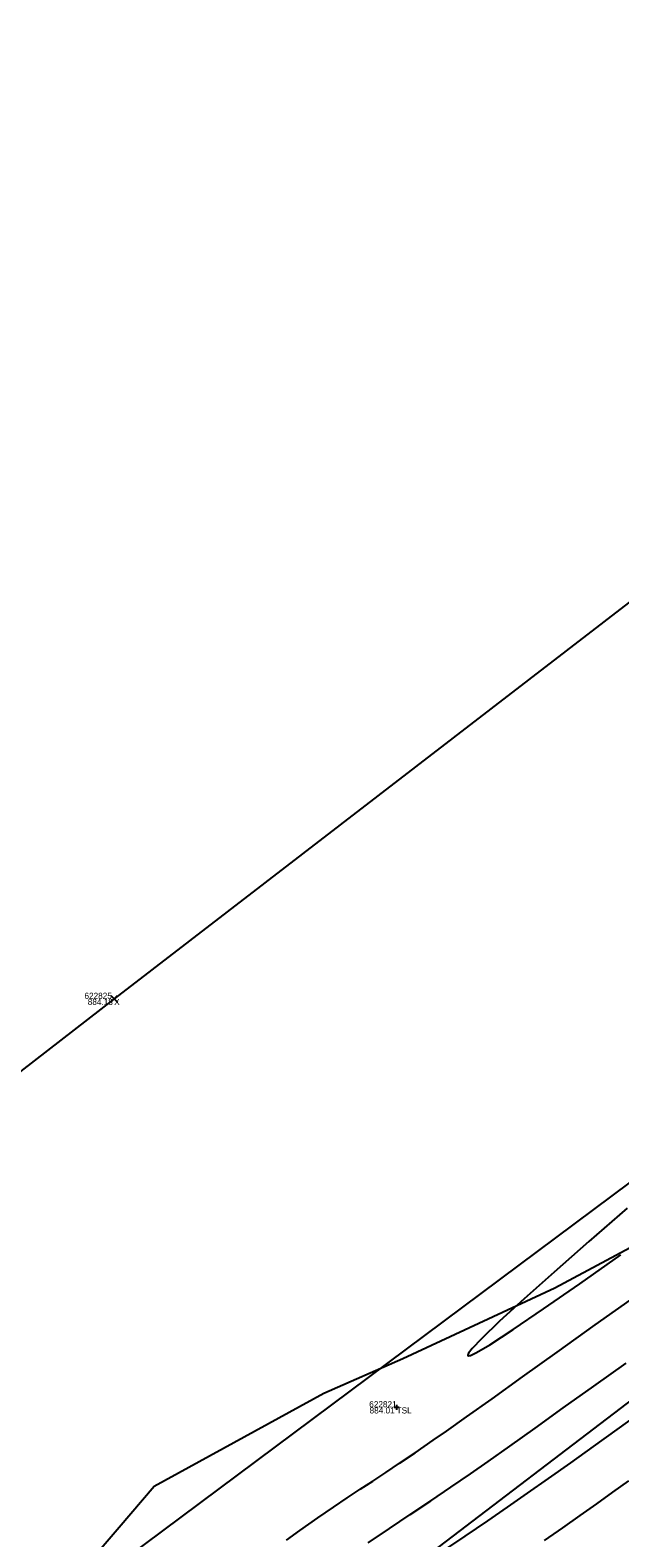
# Model space of a CAD drawing. Extents: x 1957117 to 1971063, y 701601 to 715861.
# Drawn here: x 1967684.1 to 1967717.7, y 710254.3 to 710340.2 of the extents above; entities that cross this region are included whole.
import ezdxf

# ---------------------------------------------------------------- set-up
doc = ezdxf.new("R2010")
doc.units = 0
for name, color, linetype in [('AP_X_Lights', 7, 'Continuous'), ('DT_X_Contour_Major', 7, 'Continuous'), ('DT_X_Contour_Minor', 7, 'Continuous'), ('DT_X_TIN_Hull', 7, 'Continuous'), ('PV_P_Drive', 7, 'Continuous'), ('PV_P_Shoulder', 7, 'Continuous'), ('RS_Raster1', 7, 'Continuous'), ('RW_X_Esmt_RR', 7, 'Continuous'), ('SC_Scratch1', 7, 'Continuous'), ('SC_Shading5', 7, 'Continuous'), ('VG_X_Tree_Line_Rt', 7, 'Continuous')]:
    doc.layers.add(name, color=color, linetype=linetype)

msp = doc.modelspace()

# ---------------------------------------------------------------- linework, layer by layer
at = {"layer": 'AP_X_Lights'}
for p, q in [((1967688.712, 710284.803), (1967689.1, 710285.193)), ((1967688.712, 710285.193), (1967689.1, 710284.803))]:
    msp.add_line(p, q, dxfattribs=at)
at = {"layer": 'DT_X_Contour_Major'}
msp.add_lwpolyline([(1967698.726, 710254.183), (1967699.491, 710254.733), (1967700.51, 710255.448), (1967701.396, 710256.056), (1967702.187, 710256.588), (1967702.922, 710257.074), (1967703.639, 710257.544), (1967704.376, 710258.027), (1967705.171, 710258.555), (1967706.062, 710259.156), (1967707.087, 710259.862), (1967707.843, 710260.392), (1967708.974, 710261.193), (1967710.435, 710262.23), (1967712.177, 710263.471), (1967714.154, 710264.882), (1967716.32, 710266.428), (1967718.626, 710268.076)], dxfattribs=at)
msp.add_lwpolyline([(1967698.726, 710254.183), (1967699.491, 710254.733), (1967700.51, 710255.448), (1967701.396, 710256.056), (1967702.187, 710256.588), (1967702.922, 710257.074), (1967703.639, 710257.544), (1967704.376, 710258.027), (1967705.171, 710258.555), (1967706.062, 710259.156), (1967707.087, 710259.862), (1967707.843, 710260.392), (1967708.974, 710261.193), (1967710.435, 710262.23), (1967712.177, 710263.471), (1967714.154, 710264.882), (1967716.32, 710266.428), (1967718.626, 710268.076)], dxfattribs=at)
at = {"layer": 'DT_X_Contour_Minor'}
for points in [[(1967718.128, 710273.082), (1967715.943, 710271.175), (1967713.971, 710269.439), (1967712.264, 710267.915), (1967710.87, 710266.638), (1967709.837, 710265.649), (1967709.306, 710265.089), (1967709.095, 710264.817), (1967709.05, 710264.711), (1967709.057, 710264.682), (1967709.086, 710264.669), (1967709.211, 710264.696), (1967709.559, 710264.862), (1967710.303, 710265.3), (1967711.64, 710266.165), (1967713.371, 710267.339), (1967715.435, 710268.776), (1967717.772, 710270.429)], [(1967718.128, 710273.082), (1967715.943, 710271.175), (1967713.971, 710269.439), (1967712.264, 710267.915), (1967710.87, 710266.638), (1967709.837, 710265.649), (1967709.306, 710265.089), (1967709.095, 710264.817), (1967709.05, 710264.711), (1967709.057, 710264.682), (1967709.086, 710264.669), (1967709.211, 710264.696), (1967709.559, 710264.862), (1967710.303, 710265.3), (1967711.64, 710266.165), (1967713.371, 710267.339), (1967715.435, 710268.776), (1967717.772, 710270.429)], [(1967703.375, 710254.027), (1967704.586, 710254.832), (1967705.78, 710255.63), (1967706.952, 710256.419), (1967708.094, 710257.196), (1967709.2, 710257.957), (1967710.209, 710258.663), (1967711.45, 710259.538), (1967712.891, 710260.559), (1967714.496, 710261.702), (1967716.234, 710262.942), (1967718.071, 710264.255)], [(1967703.375, 710254.027), (1967704.586, 710254.832), (1967705.78, 710255.63), (1967706.952, 710256.419), (1967708.094, 710257.196), (1967709.2, 710257.957), (1967710.209, 710258.663), (1967711.45, 710259.538), (1967712.891, 710260.559), (1967714.496, 710261.702), (1967716.234, 710262.942), (1967718.071, 710264.255)], [(1967707.46, 710253.431), (1967708.898, 710254.401), (1967710.191, 710255.281), (1967711.313, 710256.053), (1967712.452, 710256.848), (1967713.657, 710257.696), (1967714.917, 710258.588), (1967716.222, 710259.517), (1967717.56, 710260.472), (1967718.92, 710261.446)], [(1967707.46, 710253.431), (1967708.898, 710254.401), (1967710.191, 710255.281), (1967711.313, 710256.053), (1967712.452, 710256.848), (1967713.657, 710257.696), (1967714.917, 710258.588), (1967716.222, 710259.517), (1967717.56, 710260.472), (1967718.92, 710261.446)], [(1967713.427, 710254.149), (1967714.468, 710254.876), (1967715.458, 710255.572), (1967716.407, 710256.245), (1967717.326, 710256.902), (1967718.228, 710257.549)], [(1967713.427, 710254.149), (1967714.468, 710254.876), (1967715.458, 710255.572), (1967716.407, 710256.245), (1967717.326, 710256.902), (1967718.228, 710257.549)]]:
    msp.add_lwpolyline(points, dxfattribs=at)
at = {"layer": 'DT_X_TIN_Hull'}
msp.add_lwpolyline([(1968085.786, 710587.631), (1968048.374, 710559.321), (1968008.022, 710528.961), (1967964.863, 710496.371), (1967926.506, 710467.561), (1967887.113, 710437.416), (1967847.789, 710407.195), (1967807.487, 710375.982), (1967766.853, 710344.714), (1967763.635, 710342.334), (1967729.675, 710316.377), (1967688.906, 710284.998), (1967647.617, 710253.044)], dxfattribs=at)
at = {"layer": 'PV_P_Drive'}
for p, q in [((1967704.855, 710261.741), (1967705.147, 710261.741)), ((1967705.001, 710261.887), (1967705.001, 710261.595)), ((1967705.001, 710261.741), (1967705.001, 710261.741))]:
    msp.add_line(p, q, dxfattribs=at)
at = {"layer": 'RW_X_Esmt_RR'}
msp.add_line((1967242.069, 709899.693), (1968426.396, 710800.927), dxfattribs=at)
msp.add_lwpolyline([(1968171.056, 710611.87), (1967279.514, 709947.668)], dxfattribs=at)
at = {"layer": 'SC_Shading5'}
for points in [[(1963589.678, 706586.994), (1963626.625, 706689.548), (1963651.76, 706746.832), (1963668.09, 706778.596), (1963682.768, 706805.402), (1963734.424, 706911.594), (1963826.849, 707116.717), (1963877.258, 707215.645), (1963964.981, 707354.472), (1964070.526, 707509.355), (1964132.574, 707601.994), (1964163.9, 707642.169), (1964191.2, 707685.167), (1964278.98, 707807.131), (1964326.11, 707874.364), (1964396.427, 707968.962), (1964508.519, 708133.679), (1964655.588, 708336.552), (1964745.319, 708429.172), (1964840.327, 708522.317), (1964988.178, 708660.245), (1965089.796, 708739.041), (1965251.743, 708835.216), (1965415.807, 708922.048), (1965866.2, 709149.38), (1966173.543, 709294.131), (1966283.627, 709338.196), (1966534.003, 709419.214), (1966689.084, 709471.266), (1967008.468, 709641.817), (1967166.677, 709750.124), (1967422.113, 709931.083), (1967818.707, 710198.831), (1968187.021, 710459.852), (1968360.589, 710592.493), (1968496.543, 710707.847), (1968606.427, 710809.378), (1968733.391, 710937.091), (1968807.28, 711025.4), (1968843.008, 711077.094), (1968863.233, 711106.099), (1968909.747, 711171.311), (1968974.133, 711279.559), (1969130.932, 711546.915), (1969247.433, 711744.686), (1969402.714, 712016.424), (1969505.287, 712191.789), (1969666.311, 712460.805), (1969771.586, 712639.896), (1969880.058, 712820.917), (1969964.994, 712955.706), (1969990.005, 713000.084), (1970030.065, 713068.479)], [(1963609.915, 706579.703), (1963646.615, 706681.572), (1963671.193, 706737.585), (1963687.092, 706768.511), (1963701.884, 706795.526), (1963753.906, 706902.469), (1963846.249, 707107.41), (1963895.973, 707204.994), (1963982.966, 707342.667), (1964088.35, 707497.312), (1964150.015, 707589.379), (1964181.502, 707629.761), (1964209.024, 707673.109), (1964296.517, 707794.674), (1964343.552, 707861.772), (1964413.958, 707956.489), (1964526.123, 708121.313), (1964672.104, 708322.686), (1964760.576, 708414.006), (1964855.195, 708506.77), (1965002.134, 708643.847), (1965101.925, 708721.226), (1965262.272, 708816.451), (1965425.685, 708902.939), (1965875.63, 709130.044), (1966182.13, 709274.398), (1966290.944, 709317.954), (1966540.737, 709398.785), (1966697.632, 709451.445), (1967019.644, 709623.399), (1967178.971, 709732.471), (1967434.35, 709913.39), (1967830.945, 710181.14), (1968199.774, 710442.525), (1968374.086, 710575.735), (1968510.806, 710691.739), (1968621.36, 710793.889), (1968749.296, 710922.58), (1968824.413, 711012.355), (1968860.678, 711064.827), (1968880.812, 711093.701), (1968927.778, 711159.547), (1968992.655, 711268.62), (1969149.476, 711536.015), (1969266.039, 711733.891), (1969421.336, 712005.657), (1969523.8, 712180.835), (1969684.812, 712449.831), (1969790.084, 712628.917), (1969898.385, 712809.653), (1969983.474, 712944.685), (1970008.657, 712989.367), (1970048.626, 713057.607)]]:
    msp.add_spline(points, degree=3, dxfattribs=at)
at = {"layer": 'VG_X_Tree_Line_Rt'}
msp.add_lwpolyline([(1967719.366, 710271.391), (1967714.023, 710268.519), (1967705.362, 710264.502), (1967700.846, 710262.523), (1967691.189, 710257.236), (1967689.184, 710254.891), (1967685.671, 710250.789)], dxfattribs=at)

# ---------------------------------------------------------------- texts
at = {"layer": 'PV_P_Shoulder'}
for s, p in [('884.18', (1967687.399, 710284.648)), ('884.01', (1967703.457, 710261.391))]:
    msp.add_text(s, height=0.35, dxfattribs=at).set_placement(p)
at = {"layer": 'RS_Raster1'}
for s, p in [('622825', (1967687.211, 710284.998)), ('622821', (1967703.438, 710261.741))]:
    msp.add_text(s, height=0.35, dxfattribs=at).set_placement(p)
at = {"layer": 'SC_Scratch1'}
for s, p in [('X', (1967688.906, 710284.648)), ('TSL', (1967705.001, 710261.391))]:
    msp.add_text(s, height=0.35, dxfattribs=at).set_placement(p)

doc.saveas('drawing.dxf')
